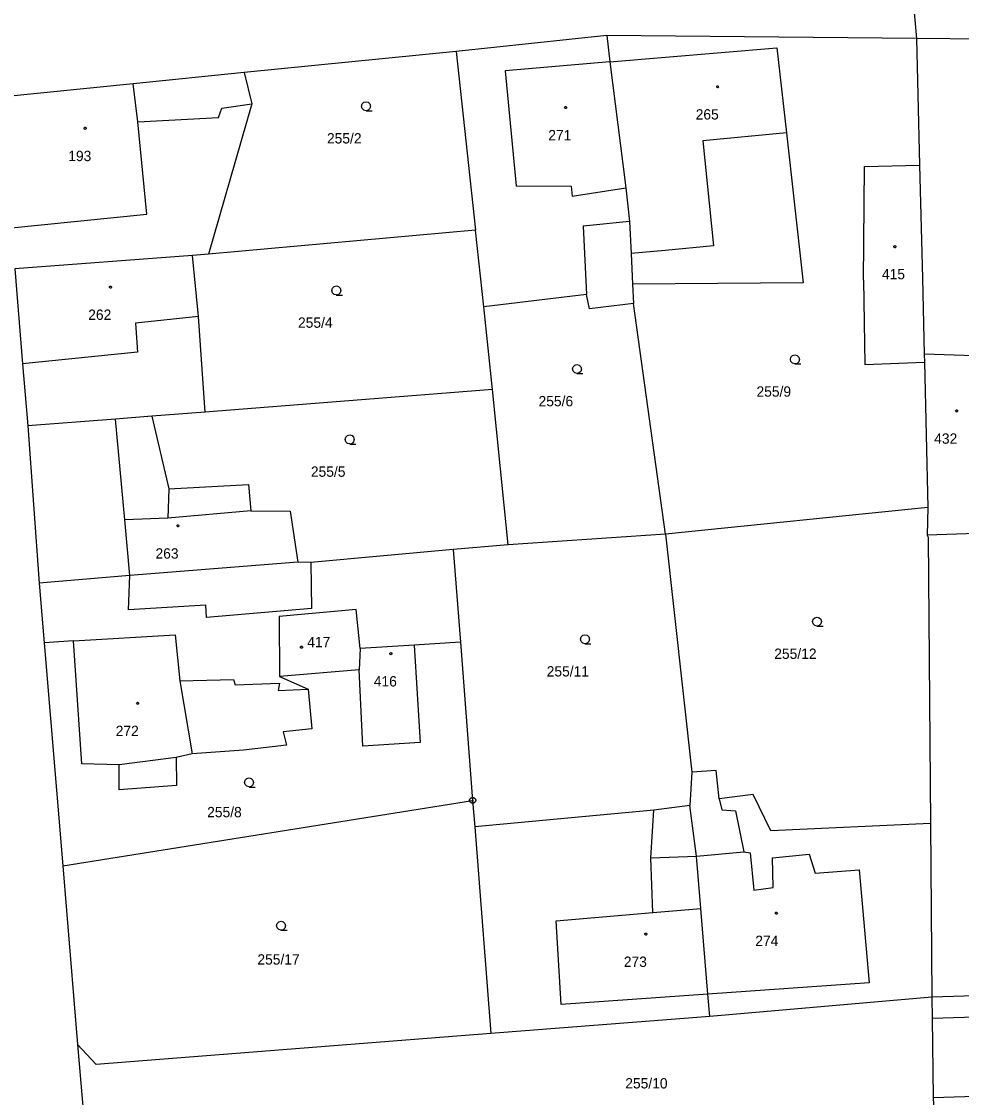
# Model space of a CAD drawing. Extents: x -757994 to -755874, y -1047691 to -1046119.
# Drawn here: x -757448.7 to -757371.4, y -1047481 to -1047392.5 of the extents above; entities that cross this region are included whole.
import ezdxf

# ---------------------------------------------------------------- set-up
doc = ezdxf.new("R2010")
doc.units = 0
doc.layers.add('katastrální mapa', color=7, linetype='Continuous')

msp = doc.modelspace()

# ---------------------------------------------------------------- linework, layer by layer
at = {"layer": 'katastrální mapa'}
for p, q in [((-757375.59, -1047387.84), (-757375.06, -1047393.86)), ((-757400.54, -1047393.62), (-757412.91, -1047394.93)), ((-757375.06, -1047393.86), (-757400.54, -1047393.62)), ((-757400.54, -1047393.62), (-757400.27, -1047395.8)), ((-757375.06, -1047393.86), (-757374.81, -1047404.28)), ((-757369.56, -1047393.92), (-757375.06, -1047393.86)), ((-757412.91, -1047394.93), (-757430.34, -1047396.68)), ((-757412.91, -1047394.93), (-757411.33, -1047409.65)), ((-757400.27, -1047395.8), (-757386.54, -1047394.63)), ((-757386.54, -1047394.63), (-757385.75, -1047401.64)), ((-757400.27, -1047395.8), (-757408.9, -1047396.54)), ((-757400.27, -1047395.8), (-757398.97, -1047406.17)), ((-757430.34, -1047396.68), (-757439.48, -1047397.6)), ((-757430.34, -1047396.68), (-757429.71, -1047399.25)), ((-757408.9, -1047396.54), (-757407.98, -1047406)), ((-757439.48, -1047397.6), (-757450.7, -1047398.72)), ((-757439.09, -1047400.73), (-757439.48, -1047397.6)), ((-757429.71, -1047399.25), (-757433.27, -1047411.61)), ((-757432.45, -1047400.38), (-757432.19, -1047399.59)), ((-757432.19, -1047399.59), (-757429.71, -1047399.25)), ((-757439.09, -1047400.73), (-757432.45, -1047400.38)), ((-757438.35, -1047408.33), (-757439.09, -1047400.73)), ((-757385.75, -1047401.64), (-757392.62, -1047402.3)), ((-757385.75, -1047401.64), (-757384.37, -1047413.98)), ((-757392.62, -1047402.3), (-757391.77, -1047410.92)), ((-757379.35, -1047404.41), (-757374.81, -1047404.28)), ((-757374.81, -1047404.28), (-757374.58, -1047413.6)), ((-757379.42, -1047413.76), (-757379.35, -1047404.41)), ((-757407.98, -1047406), (-757403.45, -1047406.01)), ((-757403.45, -1047406.01), (-757403.39, -1047406.85)), ((-757403.39, -1047406.85), (-757398.97, -1047406.17)), ((-757398.97, -1047406.17), (-757398.65, -1047408.92)), ((-757449.75, -1047409.48), (-757438.35, -1047408.33)), ((-757411.33, -1047409.65), (-757433.27, -1047411.61)), ((-757410.65, -1047415.96), (-757411.33, -1047409.65)), ((-757398.65, -1047408.92), (-757402.48, -1047409.32)), ((-757402.48, -1047409.32), (-757402.21, -1047414.92)), ((-757398.65, -1047408.92), (-757398.53, -1047411.57)), ((-757395.73, -1047411.3), (-757398.53, -1047411.57)), ((-757391.77, -1047410.92), (-757395.73, -1047411.3)), ((-757434.59, -1047411.73), (-757449.21, -1047412.83)), ((-757433.27, -1047411.61), (-757434.59, -1047411.73)), ((-757434.11, -1047416.74), (-757434.59, -1047411.73)), ((-757398.53, -1047411.57), (-757398.42, -1047414.07)), ((-757449.21, -1047412.83), (-757448.57, -1047420.64)), ((-757384.37, -1047413.98), (-757398.42, -1047414.07)), ((-757398.42, -1047414.07), (-757398.33, -1047415.68)), ((-757374.58, -1047413.6), (-757374.43, -1047419.85)), ((-757402.21, -1047414.92), (-757410.65, -1047415.96)), ((-757401.94, -1047416.1), (-757402.21, -1047414.92)), ((-757398.33, -1047415.68), (-757401.94, -1047416.1)), ((-757395.7, -1047434.65), (-757398.33, -1047415.68)), ((-757434.11, -1047416.74), (-757439.28, -1047417.28)), ((-757433.55, -1047424.6), (-757434.11, -1047416.74)), ((-757409.92, -1047422.75), (-757410.65, -1047415.96)), ((-757439.28, -1047417.28), (-757439.13, -1047419.67)), ((-757439.13, -1047419.67), (-757448.57, -1047420.64)), ((-757369.49, -1047420.01), (-757374.43, -1047419.85)), ((-757374.43, -1047419.85), (-757374.41, -1047420.51)), ((-757448.57, -1047420.64), (-757448.15, -1047425.75)), ((-757374.41, -1047420.51), (-757374.12, -1047432.46)), ((-757409.92, -1047422.75), (-757433.55, -1047424.6)), ((-757408.63, -1047435.52), (-757409.92, -1047422.75)), ((-757433.55, -1047424.6), (-757437.93, -1047424.95)), ((-757440.92, -1047425.18), (-757448.15, -1047425.75)), ((-757437.93, -1047424.95), (-757440.92, -1047425.18)), ((-757440.17, -1047433.47), (-757440.92, -1047425.18)), ((-757437.93, -1047424.95), (-757436.54, -1047430.92)), ((-757448.15, -1047425.75), (-757447.2, -1047438.67)), ((-757436.54, -1047430.92), (-757429.98, -1047430.56)), ((-757429.98, -1047430.56), (-757429.81, -1047432.74)), ((-757436.54, -1047430.92), (-757436.63, -1047433.33)), ((-757374.12, -1047432.46), (-757395.7, -1047434.65)), ((-757374.12, -1047432.46), (-757374.2, -1047434.72)), ((-757436.63, -1047433.33), (-757440.17, -1047433.47)), ((-757439.74, -1047438.04), (-757440.17, -1047433.47)), ((-757429.81, -1047432.74), (-757436.63, -1047433.33)), ((-757429.81, -1047432.74), (-757426.57, -1047432.77)), ((-757426.57, -1047432.77), (-757425.94, -1047436.95)), ((-757395.7, -1047434.65), (-757408.63, -1047435.52)), ((-757395.7, -1047434.65), (-757393.54, -1047454.22)), ((-757369.1, -1047434.57), (-757374.2, -1047434.72)), ((-757374.2, -1047434.72), (-757374.1, -1047434.89)), ((-757374.1, -1047434.89), (-757373.91, -1047458.44)), ((-757413.17, -1047435.9), (-757424.86, -1047436.98)), ((-757408.63, -1047435.52), (-757413.17, -1047435.9)), ((-757413.17, -1047435.9), (-757412.57, -1047443.54)), ((-757425.94, -1047436.95), (-757439.74, -1047438.04)), ((-757424.86, -1047436.98), (-757425.94, -1047436.95)), ((-757424.86, -1047436.98), (-757424.81, -1047440.76)), ((-757439.74, -1047438.04), (-757447.2, -1047438.67)), ((-757447.2, -1047438.67), (-757446.79, -1047443.58)), ((-757439.87, -1047440.87), (-757439.74, -1047438.04)), ((-757433.5, -1047440.49), (-757439.87, -1047440.87)), ((-757433.45, -1047441.5), (-757433.5, -1047440.49)), ((-757424.81, -1047440.76), (-757433.45, -1047441.5)), ((-757421.13, -1047440.86), (-757427.47, -1047441.41)), ((-757427.47, -1047441.41), (-757427.43, -1047446.35)), ((-757420.8, -1047444.06), (-757421.13, -1047440.86)), ((-757444.39, -1047443.43), (-757436.01, -1047442.92)), ((-757436.01, -1047442.92), (-757435.64, -1047446.72)), ((-757444.39, -1047443.43), (-757446.79, -1047443.58)), ((-757446.79, -1047443.58), (-757445.27, -1047461.94)), ((-757443.71, -1047453.55), (-757444.39, -1047443.43)), ((-757420.8, -1047444.06), (-757420.89, -1047445.82)), ((-757416.37, -1047443.78), (-757420.8, -1047444.06)), ((-757412.57, -1047443.54), (-757416.37, -1047443.78)), ((-757416.37, -1047443.78), (-757415.87, -1047451.8)), ((-757412.57, -1047443.54), (-757411.56, -1047456.55)), ((-757420.89, -1047445.82), (-757427.43, -1047446.35)), ((-757420.59, -1047452.1), (-757420.89, -1047445.82)), ((-757435.64, -1047446.72), (-757431.22, -1047446.6)), ((-757435.64, -1047446.72), (-757434.62, -1047452.72)), ((-757431.22, -1047446.6), (-757431.09, -1047447.05)), ((-757427.43, -1047446.35), (-757425.09, -1047447.4)), ((-757431.09, -1047447.05), (-757427.43, -1047446.91)), ((-757427.43, -1047446.91), (-757427.55, -1047447.51)), ((-757427.55, -1047447.51), (-757425.09, -1047447.4)), ((-757425.09, -1047447.4), (-757424.78, -1047450.67)), ((-757424.78, -1047450.67), (-757427.15, -1047450.9)), ((-757427.15, -1047450.9), (-757426.87, -1047452.01)), ((-757426.87, -1047452.01), (-757430.39, -1047452.43)), ((-757415.87, -1047451.8), (-757420.59, -1047452.1)), ((-757435.93, -1047453.03), (-757440.63, -1047453.62)), ((-757434.62, -1047452.72), (-757435.93, -1047453.03)), ((-757435.93, -1047453.03), (-757435.9, -1047455.33)), ((-757430.39, -1047452.43), (-757434.62, -1047452.72)), ((-757440.63, -1047453.62), (-757443.71, -1047453.55)), ((-757440.62, -1047455.67), (-757440.63, -1047453.62)), ((-757393.54, -1047454.22), (-757393.7, -1047456.97)), ((-757391.53, -1047454.08), (-757393.54, -1047454.22)), ((-757391.3, -1047456.42), (-757391.53, -1047454.08)), ((-757435.9, -1047455.33), (-757440.62, -1047455.67)), ((-757445.27, -1047461.94), (-757411.56, -1047456.55)), ((-757411.62, -1047456.55), (-757411.5, -1047456.55)), ((-757411.56, -1047456.55), (-757411.39, -1047458.73)), ((-757388.5, -1047456.06), (-757391.3, -1047456.42)), ((-757391.3, -1047456.42), (-757391.08, -1047457.32)), ((-757387.03, -1047459.06), (-757388.5, -1047456.06)), ((-757396.66, -1047457.36), (-757411.39, -1047458.73)), ((-757396.9, -1047461.28), (-757396.66, -1047457.36)), ((-757393.7, -1047456.97), (-757396.66, -1047457.36)), ((-757393.16, -1047461.14), (-757393.7, -1047456.97)), ((-757391.08, -1047457.32), (-757389.96, -1047457.4)), ((-757389.96, -1047457.4), (-757389.25, -1047460.78)), ((-757411.39, -1047458.73), (-757410.06, -1047475.72)), ((-757373.91, -1047458.44), (-757387.03, -1047459.06)), ((-757373.91, -1047458.44), (-757373.79, -1047472.74)), ((-757393.16, -1047461.14), (-757389.25, -1047460.78)), ((-757389.25, -1047460.78), (-757388.73, -1047460.86)), ((-757388.73, -1047460.86), (-757388.43, -1047463.94)), ((-757386.91, -1047461.27), (-757383.88, -1047460.97)), ((-757383.88, -1047460.97), (-757383.39, -1047462.53)), ((-757396.9, -1047461.28), (-757393.16, -1047461.14)), ((-757396.75, -1047465.78), (-757396.9, -1047461.28)), ((-757392.8, -1047465.45), (-757393.16, -1047461.14)), ((-757386.85, -1047463.73), (-757386.91, -1047461.27)), ((-757445.27, -1047461.94), (-757444.05, -1047476.64)), ((-757383.39, -1047462.53), (-757379.77, -1047462.27)), ((-757379.77, -1047462.27), (-757378.95, -1047471.56)), ((-757388.43, -1047463.94), (-757386.85, -1047463.73)), ((-757404.7, -1047466.45), (-757396.75, -1047465.78)), ((-757396.75, -1047465.78), (-757392.8, -1047465.45)), ((-757392.22, -1047472.49), (-757392.8, -1047465.45)), ((-757404.27, -1047473.34), (-757404.7, -1047466.45)), ((-757378.95, -1047471.56), (-757392.22, -1047472.49)), ((-757392.22, -1047472.49), (-757404.27, -1047473.34)), ((-757392.07, -1047474.34), (-757392.22, -1047472.49)), ((-757353.83, -1047472.11), (-757373.79, -1047472.74)), ((-757373.79, -1047472.74), (-757392.07, -1047474.34)), ((-757373.79, -1047472.74), (-757373.77, -1047474.49)), ((-757353.78, -1047473.86), (-757373.77, -1047474.49)), ((-757392.07, -1047474.34), (-757410.06, -1047475.72)), ((-757373.77, -1047474.49), (-757373.69, -1047480.99)), ((-757410.06, -1047475.72), (-757442.53, -1047478.27)), ((-757444.05, -1047476.64), (-757443.16, -1047486.98)), ((-757442.53, -1047478.27), (-757444.05, -1047476.64)), ((-757373.69, -1047480.99), (-757352.7, -1047480.33)), ((-757373.69, -1047480.99), (-757373.68, -1047481.59))]:
    msp.add_line(p, q, dxfattribs=at)
for points in [[(-757391.41, -1047397.755), (-757391.36, -1047397.765), (-757391.335, -1047397.81), (-757391.325, -1047397.84), (-757391.335, -1047397.885), (-757391.375, -1047397.92), (-757391.41, -1047397.925), (-757391.455, -1047397.91), (-757391.485, -1047397.88), (-757391.495, -1047397.84), (-757391.485, -1047397.795), (-757391.445, -1047397.76)], [(-757403.91, -1047399.465), (-757403.86, -1047399.475), (-757403.835, -1047399.52), (-757403.825, -1047399.55), (-757403.835, -1047399.595), (-757403.875, -1047399.63), (-757403.91, -1047399.635), (-757403.955, -1047399.62), (-757403.985, -1047399.59), (-757403.995, -1047399.55), (-757403.985, -1047399.505), (-757403.945, -1047399.47)], [(-757443.42, -1047401.175), (-757443.37, -1047401.185), (-757443.345, -1047401.23), (-757443.335, -1047401.26), (-757443.345, -1047401.305), (-757443.385, -1047401.34), (-757443.42, -1047401.345), (-757443.465, -1047401.33), (-757443.495, -1047401.3), (-757443.505, -1047401.26), (-757443.495, -1047401.215), (-757443.455, -1047401.18)], [(-757376.84, -1047410.915), (-757376.79, -1047410.925), (-757376.765, -1047410.97), (-757376.755, -1047411), (-757376.765, -1047411.045), (-757376.805, -1047411.08), (-757376.84, -1047411.085), (-757376.885, -1047411.07), (-757376.915, -1047411.04), (-757376.925, -1047411), (-757376.915, -1047410.955), (-757376.875, -1047410.92)], [(-757441.34, -1047414.235), (-757441.29, -1047414.245), (-757441.265, -1047414.29), (-757441.255, -1047414.32), (-757441.265, -1047414.365), (-757441.305, -1047414.4), (-757441.34, -1047414.405), (-757441.385, -1047414.39), (-757441.415, -1047414.36), (-757441.425, -1047414.32), (-757441.415, -1047414.275), (-757441.375, -1047414.24)], [(-757371.76, -1047424.425), (-757371.71, -1047424.435), (-757371.685, -1047424.48), (-757371.675, -1047424.51), (-757371.685, -1047424.555), (-757371.725, -1047424.59), (-757371.76, -1047424.595), (-757371.805, -1047424.58), (-757371.835, -1047424.55), (-757371.845, -1047424.51), (-757371.835, -1047424.465), (-757371.795, -1047424.43)], [(-757435.79, -1047433.875), (-757435.74, -1047433.885), (-757435.715, -1047433.93), (-757435.705, -1047433.96), (-757435.715, -1047434.005), (-757435.755, -1047434.04), (-757435.79, -1047434.045), (-757435.835, -1047434.03), (-757435.865, -1047434), (-757435.875, -1047433.96), (-757435.865, -1047433.915), (-757435.825, -1047433.88)], [(-757425.63, -1047443.865), (-757425.58, -1047443.875), (-757425.555, -1047443.92), (-757425.545, -1047443.95), (-757425.555, -1047443.995), (-757425.595, -1047444.03), (-757425.63, -1047444.035), (-757425.675, -1047444.02), (-757425.705, -1047443.99), (-757425.715, -1047443.95), (-757425.705, -1047443.905), (-757425.665, -1047443.87)], [(-757418.29, -1047444.395), (-757418.24, -1047444.405), (-757418.215, -1047444.45), (-757418.205, -1047444.48), (-757418.215, -1047444.525), (-757418.255, -1047444.56), (-757418.29, -1047444.565), (-757418.335, -1047444.55), (-757418.365, -1047444.52), (-757418.375, -1047444.48), (-757418.365, -1047444.435), (-757418.325, -1047444.4)], [(-757439.11, -1047448.475), (-757439.06, -1047448.485), (-757439.035, -1047448.53), (-757439.025, -1047448.56), (-757439.035, -1047448.605), (-757439.075, -1047448.64), (-757439.11, -1047448.645), (-757439.155, -1047448.63), (-757439.185, -1047448.6), (-757439.195, -1047448.56), (-757439.185, -1047448.515), (-757439.145, -1047448.48)], [(-757411.485, -1047456.31), (-757411.36, -1047456.4), (-757411.31, -1047456.545), (-757411.36, -1047456.69), (-757411.485, -1047456.78), (-757411.64, -1047456.78), (-757411.765, -1047456.69), (-757411.815, -1047456.545), (-757411.765, -1047456.4), (-757411.64, -1047456.31)], [(-757386.59, -1047465.745), (-757386.54, -1047465.755), (-757386.515, -1047465.8), (-757386.505, -1047465.83), (-757386.515, -1047465.875), (-757386.555, -1047465.91), (-757386.59, -1047465.915), (-757386.635, -1047465.9), (-757386.665, -1047465.87), (-757386.675, -1047465.83), (-757386.665, -1047465.785), (-757386.625, -1047465.75)], [(-757397.32, -1047467.465), (-757397.27, -1047467.475), (-757397.245, -1047467.52), (-757397.235, -1047467.55), (-757397.245, -1047467.595), (-757397.285, -1047467.63), (-757397.32, -1047467.635), (-757397.365, -1047467.62), (-757397.395, -1047467.59), (-757397.405, -1047467.55), (-757397.395, -1047467.505), (-757397.355, -1047467.47)]]:
    msp.add_lwpolyline(points, close=True, dxfattribs=at)
for points in [[(-757420.32, -1047399.81), (-757420.51, -1047399.76), (-757420.645, -1047399.625), (-757420.695, -1047399.44), (-757420.645, -1047399.255), (-757420.51, -1047399.12), (-757420.325, -1047399.07), (-757420.14, -1047399.12), (-757420.005, -1047399.255), (-757419.955, -1047399.445), (-757420.005, -1047399.635), (-757420.14, -1047399.77), (-757420.33, -1047399.82), (-757419.83, -1047399.82)], [(-757379.42, -1047413.76), (-757379.31, -1047420.68), (-757374.41, -1047420.51)], [(-757422.76, -1047414.97), (-757422.95, -1047414.92), (-757423.085, -1047414.785), (-757423.135, -1047414.6), (-757423.085, -1047414.415), (-757422.95, -1047414.28), (-757422.765, -1047414.23), (-757422.58, -1047414.28), (-757422.445, -1047414.415), (-757422.395, -1047414.605), (-757422.445, -1047414.795), (-757422.58, -1047414.93), (-757422.77, -1047414.98), (-757422.27, -1047414.98)], [(-757385.06, -1047420.64), (-757385.25, -1047420.59), (-757385.385, -1047420.455), (-757385.435, -1047420.27), (-757385.385, -1047420.085), (-757385.25, -1047419.95), (-757385.065, -1047419.9), (-757384.88, -1047419.95), (-757384.745, -1047420.085), (-757384.695, -1047420.275), (-757384.745, -1047420.465), (-757384.88, -1047420.6), (-757385.07, -1047420.65), (-757384.57, -1047420.65)], [(-757402.98, -1047421.43), (-757403.17, -1047421.38), (-757403.305, -1047421.245), (-757403.355, -1047421.06), (-757403.305, -1047420.875), (-757403.17, -1047420.74), (-757402.985, -1047420.69), (-757402.8, -1047420.74), (-757402.665, -1047420.875), (-757402.615, -1047421.065), (-757402.665, -1047421.255), (-757402.8, -1047421.39), (-757402.99, -1047421.44), (-757402.49, -1047421.44)], [(-757421.66, -1047427.23), (-757421.85, -1047427.18), (-757421.985, -1047427.045), (-757422.035, -1047426.86), (-757421.985, -1047426.675), (-757421.85, -1047426.54), (-757421.665, -1047426.49), (-757421.48, -1047426.54), (-757421.345, -1047426.675), (-757421.295, -1047426.865), (-757421.345, -1047427.055), (-757421.48, -1047427.19), (-757421.67, -1047427.24), (-757421.17, -1047427.24)], [(-757383.24, -1047442.21), (-757383.43, -1047442.16), (-757383.565, -1047442.025), (-757383.615, -1047441.84), (-757383.565, -1047441.655), (-757383.43, -1047441.52), (-757383.245, -1047441.47), (-757383.06, -1047441.52), (-757382.925, -1047441.655), (-757382.875, -1047441.845), (-757382.925, -1047442.035), (-757383.06, -1047442.17), (-757383.25, -1047442.22), (-757382.75, -1047442.22)], [(-757402.32, -1047443.66), (-757402.51, -1047443.61), (-757402.645, -1047443.475), (-757402.695, -1047443.29), (-757402.645, -1047443.105), (-757402.51, -1047442.97), (-757402.325, -1047442.92), (-757402.14, -1047442.97), (-757402.005, -1047443.105), (-757401.955, -1047443.295), (-757402.005, -1047443.485), (-757402.14, -1047443.62), (-757402.33, -1047443.67), (-757401.83, -1047443.67)], [(-757429.94, -1047455.44), (-757430.13, -1047455.39), (-757430.265, -1047455.255), (-757430.315, -1047455.07), (-757430.265, -1047454.885), (-757430.13, -1047454.75), (-757429.945, -1047454.7), (-757429.76, -1047454.75), (-757429.625, -1047454.885), (-757429.575, -1047455.075), (-757429.625, -1047455.265), (-757429.76, -1047455.4), (-757429.95, -1047455.45), (-757429.45, -1047455.45)], [(-757427.31, -1047467.23), (-757427.5, -1047467.18), (-757427.635, -1047467.045), (-757427.685, -1047466.86), (-757427.635, -1047466.675), (-757427.5, -1047466.54), (-757427.315, -1047466.49), (-757427.13, -1047466.54), (-757426.995, -1047466.675), (-757426.945, -1047466.865), (-757426.995, -1047467.055), (-757427.13, -1047467.19), (-757427.32, -1047467.24), (-757426.82, -1047467.24)]]:
    msp.add_lwpolyline(points, dxfattribs=at)

# ---------------------------------------------------------------- texts
for s, p in [('265', (-757393.221, -1047400.54)), ('255/2', (-757423.541, -1047402.51)), ('271', (-757405.341, -1047402.25)), ('193', (-757444.814, -1047403.96)), ('415', (-757377.906, -1047413.68)), ('262', (-757443.171, -1047417.02)), ('255/4', (-757425.921, -1047417.67)), ('255/9', (-757388.221, -1047423.34)), ('255/6', (-757406.141, -1047424.13)), ('432', (-757373.611, -1047427.21)), ('255/5', (-757424.861, -1047429.93)), ('263', (-757437.641, -1047436.66)), ('417', (-757425.161, -1047443.95)), ('255/12', (-757386.761, -1047444.91)), ('255/11', (-757405.471, -1047446.36)), ('416', (-757419.691, -1047447.18)), ('272', (-757440.911, -1047451.26)), ('255/8', (-757433.391, -1047457.94)), ('274', (-757388.321, -1047468.53)), ('255/17', (-757429.261, -1047470.06)), ('273', (-757399.131, -1047470.25)), ('255/10', (-757399.011, -1047480.25))]:
    msp.add_text(s, height=0.85, dxfattribs=at).set_placement(p)

doc.saveas('drawing.dxf')
